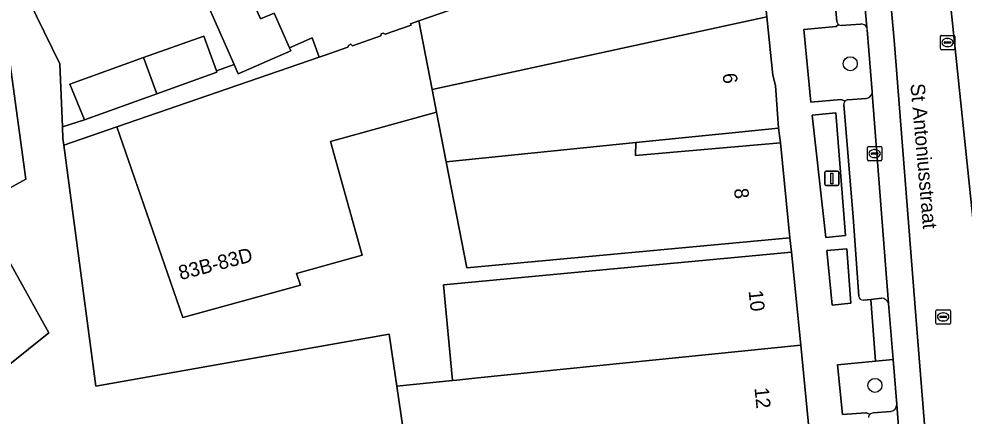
# Model space of a CAD drawing. Extents: x 159716 to 160783, y 383290 to 384031.
# Drawn here: x 160528.5 to 160594.5, y 383355.3 to 383383 of the extents above; entities that cross this region are included whole.
import ezdxf

# ---------------------------------------------------------------- set-up
doc = ezdxf.new("R2010")
doc.units = 0
for name, color, linetype in [('IMGEO_Boom', 7, 'Continuous'), ('IMGEO_Erf', 7, 'Continuous'), ('IMGEO_Groenvoorziening', 7, 'Continuous'), ('IMGEO_Kolk', 7, 'Continuous'), ('IMGEO_Lichtmast', 7, 'Continuous'), ('IMGEO_Openbare_ruimte_label', 7, 'Continuous'), ('IMGEO_Pand', 7, 'Continuous'), ('IMGEO_Pand_nummerreeks', 7, 'Continuous'), ('IMGEO_Parkeervlak_open', 7, 'Continuous'), ('IMGEO_Rijbaan_lokaal_gesloten', 7, 'Continuous'), ('IMGEO_Rijbaan_lokaal_open', 7, 'Continuous'), ('IMGEO_Rioolput', 7, 'Continuous'), ('IMGEO_Voetpad_open', 7, 'Continuous')]:
    doc.layers.add(name, color=color, linetype=linetype)

msp = doc.modelspace()

# ---------------------------------------------------------------- linework, layer by layer
at = {"layer": 'IMGEO_Boom'}
for centre in [(160586.528, 383379.895), (160588.252, 383357.449)]:
    msp.add_circle(centre, 0.489, dxfattribs=at)
at = {"layer": 'IMGEO_Erf'}
for points in [[(160527.011, 383388.789), (160531.37, 383379.873), (160531.563, 383375.488), (160533.105, 383375.969), (160532.087, 383378.46), (160537.219, 383380.326), (160541.425, 383381.826), (160542.302, 383379.392), (160543.533, 383379.829), (160541.479, 383384.536)], [(160544.208, 383385.727), (160545.39, 383383.016), (160546.339, 383383.43), (160547.395, 383381.011), (160548.994, 383381.705), (160549.462, 383380.346), (160549.812, 383380.467), (160551.479, 383381.054), (160551.53, 383381.175), (160551.685, 383381.246), (160551.803, 383381.142), (160553.774, 383381.836), (160553.804, 383381.974), (160553.946, 383382.031), (160554.083, 383381.951), (160555.88, 383382.571), (160555.839, 383382.675), (160556.424, 383382.88), (160562.566, 383385.031)], [(160524.794, 383356.471), (160530.614, 383361.105), (160525.667, 383369.995), (160528.996, 383371.847), (160527.609, 383382.041)]]:
    msp.add_lwpolyline(points, dxfattribs=at)
for points in [[(160558.145, 383364.458), (160572.736, 383365.828), (160582.431, 383366.738), (160582.321, 383367.749), (160559.771, 383365.642), (160558.334, 383373.046), (160557.662, 383376.509), (160550.261, 383374.463), (160552.472, 383366.538), (160547.901, 383365.262), (160548.18, 383364.452), (160539.955, 383362.178), (160535.367, 383375.49), (160531.66, 383374.213), (160533.891, 383357.4), (160554.351, 383361.032), (160554.884, 383357.393), (160558.771, 383357.788)], [(160581.518, 383375.387), (160571.556, 383374.401), (160571.545, 383373.494), (160581.652, 383374.383)]]:
    msp.add_lwpolyline(points, close=True, dxfattribs=at)
at = {"layer": 'IMGEO_Groenvoorziening'}
for points in [[(160585.714, 383382.623), (160585.551, 383382.48), (160583.294, 383382.286), (160583.779, 383377.2), (160585.902, 383377.397), (160586.166, 383377.282)], [(160587.252, 383382.661), (160585.902, 383382.567)], [(160588.05, 383377.838), (160588.063, 383377.941), (160587.703, 383382.261)], [(160586.364, 383377.369), (160587.627, 383377.465)], [(160589.513, 383359.258), (160588.28, 383359.141), (160585.639, 383358.891), (160585.989, 383355.407), (160587.619, 383355.526), (160587.654, 383355.529), (160587.904, 383355.422)], [(160589.771, 383356.126), (160589.513, 383359.258)], [(160588.117, 383355.527), (160589.349, 383355.631)]]:
    msp.add_lwpolyline(points, dxfattribs=at)
for points in [[(160586.192, 383367.896), (160585.518, 383376.454), (160583.877, 383376.301), (160584.828, 383367.759)], [(160586.285, 383366.983), (160584.894, 383366.853), (160585.271, 383363.054), (160586.572, 383363.196)]]:
    msp.add_lwpolyline(points, close=True, dxfattribs=at)
for centre, radius, start, end in [((160585.888, 383382.862), 0.295, 234.01692, 272.8084), ((160587.304, 383382.264), 0.4, 22.61881, 97.39435), ((160587.307, 383382.267), 0.396, 359.18752, 22.44814), ((160586.378, 383377.069), 0.3, 92.60401, 134.83678), ((160587.573, 383377.952), 0.49, 276.3048, 346.50668), ((160588.174, 383355.142), 0.389, 98.47507, 134.00763), ((160589.275, 383356.122), 0.496, 278.58385, 0.51929)]:
    msp.add_arc(centre, radius, start, end, dxfattribs=at)
at = {"layer": 'IMGEO_Kolk'}
for p, q in [((160587.726, 383373.199), (160587.726, 383374.051)), ((160587.801, 383374.125), (160588.653, 383374.125)), ((160588.727, 383374.051), (160588.727, 383373.199)), ((160587.985, 383373.619), (160587.985, 383373.631)), ((160588.423, 383373.582), (160588.025, 383373.582)), ((160588.028, 383373.668), (160588.426, 383373.668)), ((160588.237, 383373.345), (160588.212, 383373.345)), ((160588.214, 383373.905), (160588.239, 383373.905)), ((160588.469, 383373.631), (160588.469, 383373.619)), ((160588.653, 383373.125), (160587.801, 383373.125))]:
    msp.add_line(p, q, dxfattribs=at)
for points in [[(160587.726, 383373.199), (160587.726, 383374.051)], [(160587.801, 383374.125), (160588.653, 383374.125)], [(160588.727, 383374.051), (160588.727, 383373.199)], [(160588.653, 383373.125), (160587.801, 383373.125)]]:
    msp.add_lwpolyline(points, dxfattribs=at)
for centre, radius, start, end in [((160587.803, 383374.049), 0.0765, 91.55205, 178.44795), ((160587.803, 383374.049), 0.0765, 91.55205, 178.44795), ((160588.651, 383374.049), 0.0765, 1.55205, 88.44795), ((160588.651, 383374.049), 0.0765, 1.55205, 88.44795), ((160588.025, 383373.628), 0.0403, 85.87752, 175.75265), ((160588.022, 383373.618), 0.0366, 178.93798, 274.71019), ((160588.426, 383373.625), 0.043, 264.86636, 352.45326), ((160588.43, 383373.63), 0.0386, 1.73085, 96.63898), ((160587.803, 383373.201), 0.0765, 181.55205, 268.44795), ((160587.803, 383373.201), 0.0765, 181.55205, 268.44795), ((160588.651, 383373.201), 0.0765, 271.55205, 358.44795), ((160588.651, 383373.201), 0.0765, 271.55205, 358.44795)]:
    msp.add_arc(centre, radius, start, end, dxfattribs=at)
for centre, major_axis, ratio, start_param, end_param in [((160588.213, 383373.625), (-0.387, 0.002), 0.722429, 4.712389, 7.853982), ((160588.238, 383373.625), (-0.39, 0.002), 0.717154, 1.570796, 4.712389)]:
    msp.add_ellipse(centre, major_axis=major_axis, ratio=ratio, start_param=start_param, end_param=end_param, dxfattribs=at)
at = {"layer": 'IMGEO_Lichtmast'}
for p, q in [((160584.743, 383371.492), (160584.743, 383372.292)), ((160584.743, 383372.292), (160584.743, 383371.492)), ((160584.843, 383372.392), (160585.633, 383372.392)), ((160585.633, 383372.392), (160584.843, 383372.392)), ((160585.733, 383372.292), (160585.733, 383371.492)), ((160585.733, 383371.492), (160585.733, 383372.292)), ((160585.633, 383371.392), (160584.843, 383371.392)), ((160584.843, 383371.392), (160585.633, 383371.392))]:
    msp.add_line(p, q, dxfattribs=at)
msp.add_lwpolyline([(160585.163, 383372.267), (160585.313, 383372.267), (160585.313, 383371.517), (160585.163, 383371.517), (160585.163, 383372.267)], dxfattribs=at)
for centre, start, end in [((160584.843, 383372.292), 90, 180), ((160584.843, 383372.292), 90, 180), ((160585.633, 383372.292), 0, 90), ((160585.633, 383372.292), 360, 90), ((160584.843, 383371.492), 180, 270), ((160584.843, 383371.492), 180, 270), ((160585.633, 383371.492), 270, 0), ((160585.633, 383371.492), 270, 0)]:
    msp.add_arc(centre, 0.1, start, end, dxfattribs=at)
at = {"layer": 'IMGEO_Pand'}
for points in [[(160579.957, 383390.583), (160565.969, 383385.858), (160562.498, 383384.673), (160562.466, 383384.757), (160562.932, 383384.936), (160562.818, 383385.235), (160562.53, 383385.125), (160562.566, 383385.031), (160556.424, 383382.88), (160557.355, 383378.088), (160580.717, 383383.161)], [(160546.339, 383383.43), (160545.39, 383383.016), (160544.208, 383385.727), (160541.479, 383384.536), (160543.533, 383379.829), (160543.817, 383379.179), (160547.494, 383380.784), (160547.395, 383381.011)], [(160550.261, 383374.463), (160557.662, 383376.509), (160557.355, 383378.088), (160556.424, 383382.88), (160555.839, 383382.675), (160555.88, 383382.571), (160554.083, 383381.951), (160553.946, 383382.031), (160553.804, 383381.974), (160553.774, 383381.836), (160551.803, 383381.142), (160551.685, 383381.246), (160551.53, 383381.175), (160551.479, 383381.054), (160549.812, 383380.467), (160549.462, 383380.346), (160535.367, 383375.49), (160539.955, 383362.178), (160548.18, 383364.452), (160547.901, 383365.262), (160552.472, 383366.538)], [(160558.334, 383373.046), (160571.556, 383374.401), (160581.518, 383375.387), (160581.318, 383378.369), (160581.134, 383379.085), (160580.717, 383383.161), (160557.355, 383378.088), (160557.662, 383376.509)], [(160542.302, 383379.392), (160541.425, 383381.826), (160537.219, 383380.326), (160538.137, 383377.783), (160542.337, 383379.296)], [(160537.219, 383380.326), (160532.087, 383378.46), (160533.105, 383375.969), (160538.137, 383377.783)], [(160558.334, 383373.046), (160559.771, 383365.642), (160582.321, 383367.749), (160581.652, 383374.383), (160571.545, 383373.494), (160571.556, 383374.401)], [(160582.431, 383366.738), (160572.736, 383365.828), (160558.145, 383364.458), (160558.771, 383357.788), (160559.071, 383357.818), (160560.536, 383357.966), (160583.073, 383360.251)], [(160583.073, 383360.251), (160560.536, 383357.966), (160559.071, 383357.818), (160558.771, 383357.788), (160554.884, 383357.393), (160556.023, 383349.612), (160561.329, 383350.146), (160561.323, 383350.205), (160573.56, 383351.407), (160583.605, 383352.394), (160583.739, 383352.407), (160583.778, 383351.999), (160583.896, 383351.999), (160583.738, 383353.525)]]:
    msp.add_lwpolyline(points, close=True, dxfattribs=at)
at = {"layer": 'IMGEO_Parkeervlak_open'}
for points in [[(160584.026, 383400.192), (160584.957, 383389.713), (160585.593, 383382.837)], [(160587.673, 383382.418), (160586.757, 383392.992)], [(160585.902, 383382.567), (160587.252, 383382.661)], [(160587.627, 383377.465), (160586.364, 383377.369)], [(160589.191, 383363.167), (160588.05, 383377.838)], [(160586.079, 383377.039), (160586.723, 383369.18), (160587.115, 383363.67)], [(160587.442, 383363.396), (160587.967, 383363.451), (160588.719, 383363.531)], [(160589.349, 383355.631), (160588.117, 383355.527)], [(160590.721, 383343.377), (160589.771, 383356.126)]]:
    msp.add_lwpolyline(points, dxfattribs=at)
for centre, radius, start, end in [((160585.887, 383382.862), 0.295, 184.83647, 234.13295), ((160585.888, 383382.862), 0.295, 234.01692, 272.8084), ((160587.304, 383382.264), 0.4, 22.61881, 97.39435), ((160586.378, 383377.069), 0.3, 92.60401, 134.83678), ((160587.573, 383377.952), 0.49, 276.3048, 346.50668), ((160586.378, 383377.069), 0.301, 134.89307, 185.70969), ((160587.434, 383363.719), 0.323, 188.69656, 271.38278), ((160588.701, 383363.019), 0.512, 16.77324, 87.94892), ((160588.174, 383355.142), 0.389, 98.47507, 134.00763), ((160589.275, 383356.122), 0.496, 278.58385, 0.51929), ((160588.178, 383355.145), 0.39, 134.73685, 171.2951)]:
    msp.add_arc(centre, radius, start, end, dxfattribs=at)
at = {"layer": 'IMGEO_Rijbaan_lokaal_gesloten'}
for points in [[(160597.909, 383359.846), (160597.901, 383359.899), (160597.276, 383365.883), (160597.049, 383368.053), (160597.045, 383368.17), (160595.109, 383386.725), (160595.087, 383386.843), (160594.753, 383389.974), (160594.337, 383393.864), (160594.344, 383393.985), (160592.388, 383412.622), (160591.995, 383416.112), (160591.997, 383416.182), (160591.318, 383422.858), (160591.303, 383422.977), (160591.203, 383423.954), (160589.375, 383423.771), (160595.764, 383362.66)], [(160591.724, 383354.429), (160591.203, 383361.107), (160589.592, 383381.539), (160587.833, 383400.9), (160585.479, 383423.384), (160583.596, 383423.202), (160583.618, 383423.058), (160585.59, 383404.462), (160585.608, 383404.352), (160585.94, 383401.161), (160585.933, 383401.077), (160586.585, 383394.618), (160586.757, 383392.992), (160587.673, 383382.418)], [(160587.703, 383382.261), (160588.063, 383377.941), (160588.05, 383377.838), (160589.191, 383363.167), (160589.513, 383359.258), (160589.771, 383356.126), (160590.721, 383343.377)]]:
    msp.add_lwpolyline(points, dxfattribs=at)
msp.add_arc((160587.307, 383382.267), 0.396, 359.18752, 22.44814, dxfattribs=at)
at = {"layer": 'IMGEO_Rijbaan_lokaal_open'}
for points in [[(160589.375, 383423.771), (160591.203, 383423.954), (160591.163, 383424.345), (160583.551, 383423.489), (160583.596, 383423.202), (160585.479, 383423.384), (160587.833, 383400.9), (160589.592, 383381.539), (160591.203, 383361.107), (160591.724, 383354.429), (160592.324, 383346.798), (160592.528, 383341.495), (160592.558, 383339.696), (160592.568, 383337.896)], [(160595.764, 383362.66), (160589.375, 383423.771)], [(160556.023, 383349.612), (160554.884, 383357.393), (160554.351, 383361.032), (160533.891, 383357.4), (160531.66, 383374.213), (160531.598, 383374.675), (160531.563, 383375.488), (160531.37, 383379.873), (160527.011, 383388.789)], [(160527.609, 383382.041), (160528.996, 383371.847), (160525.667, 383369.995), (160530.614, 383361.105), (160524.794, 383356.471)]]:
    msp.add_lwpolyline(points, dxfattribs=at)
at = {"layer": 'IMGEO_Rioolput'}
for p, q in [((160592.816, 383380.946), (160592.816, 383381.798)), ((160592.891, 383381.872), (160593.743, 383381.872)), ((160593.075, 383381.366), (160593.075, 383381.378)), ((160593.513, 383381.329), (160593.115, 383381.329)), ((160593.118, 383381.415), (160593.516, 383381.415)), ((160593.304, 383381.652), (160593.329, 383381.652)), ((160593.559, 383381.378), (160593.559, 383381.366)), ((160593.817, 383381.798), (160593.817, 383380.946)), ((160593.743, 383380.872), (160592.891, 383380.872)), ((160593.327, 383381.092), (160593.302, 383381.092)), ((160592.508, 383361.8), (160592.508, 383362.652)), ((160592.583, 383362.726), (160593.435, 383362.726)), ((160592.767, 383362.22), (160592.767, 383362.232)), ((160593.205, 383362.183), (160592.807, 383362.183)), ((160592.81, 383362.269), (160593.208, 383362.269)), ((160592.996, 383362.506), (160593.021, 383362.506)), ((160593.251, 383362.232), (160593.251, 383362.22)), ((160593.509, 383362.652), (160593.509, 383361.8)), ((160593.435, 383361.726), (160592.583, 383361.726)), ((160593.019, 383361.946), (160592.994, 383361.946))]:
    msp.add_line(p, q, dxfattribs=at)
for points in [[(160592.816, 383380.946), (160592.816, 383381.798)], [(160592.891, 383381.872), (160593.743, 383381.872)], [(160593.817, 383381.798), (160593.817, 383380.946)], [(160593.743, 383380.872), (160592.891, 383380.872)], [(160592.508, 383361.8), (160592.508, 383362.652)], [(160592.583, 383362.726), (160593.435, 383362.726)], [(160593.509, 383362.652), (160593.509, 383361.8)], [(160593.435, 383361.726), (160592.583, 383361.726)]]:
    msp.add_lwpolyline(points, dxfattribs=at)
for centre, radius, start, end in [((160592.893, 383381.796), 0.0765, 91.55205, 178.44795), ((160592.893, 383381.796), 0.0765, 91.55205, 178.44795), ((160593.115, 383381.375), 0.0403, 85.87752, 175.75265), ((160593.112, 383381.365), 0.0366, 178.93798, 274.71019), ((160593.516, 383381.372), 0.043, 264.86636, 352.45326), ((160593.52, 383381.377), 0.0386, 1.73085, 96.63898), ((160593.741, 383381.796), 0.0765, 1.55205, 88.44795), ((160593.741, 383381.796), 0.0765, 1.55205, 88.44795), ((160592.893, 383380.948), 0.0765, 181.55205, 268.44795), ((160592.893, 383380.948), 0.0765, 181.55205, 268.44795), ((160593.741, 383380.948), 0.0765, 271.55205, 358.44795), ((160593.741, 383380.948), 0.0765, 271.55205, 358.44795), ((160592.585, 383362.65), 0.0765, 91.55205, 178.44795), ((160592.585, 383362.65), 0.0765, 91.55205, 178.44795), ((160592.807, 383362.229), 0.0403, 85.87752, 175.75265), ((160592.804, 383362.219), 0.0366, 178.93798, 274.71019), ((160593.208, 383362.226), 0.043, 264.86636, 352.45326), ((160593.212, 383362.231), 0.0386, 1.73085, 96.63898), ((160593.433, 383362.65), 0.0765, 1.55205, 88.44795), ((160593.433, 383362.65), 0.0765, 1.55205, 88.44795), ((160592.585, 383361.802), 0.0765, 181.55205, 268.44795), ((160592.585, 383361.802), 0.0765, 181.55205, 268.44795), ((160593.433, 383361.802), 0.0765, 271.55205, 358.44795), ((160593.433, 383361.802), 0.0765, 271.55205, 358.44795)]:
    msp.add_arc(centre, radius, start, end, dxfattribs=at)
for centre, major_axis, ratio, start_param, end_param in [((160593.303, 383381.372), (-0.387, 0.002), 0.722429, 4.712389, 7.853982), ((160593.328, 383381.372), (-0.39, 0.002), 0.717154, 1.570796, 4.712389), ((160592.995, 383362.226), (-0.387, 0.002), 0.722429, 4.712389, 7.853982), ((160593.02, 383362.226), (-0.39, 0.002), 0.717154, 1.570796, 4.712389)]:
    msp.add_ellipse(centre, major_axis=major_axis, ratio=ratio, start_param=start_param, end_param=end_param, dxfattribs=at)
at = {"layer": 'IMGEO_Voetpad_open'}
for points in [[(160575.339, 383427.563), (160573.889, 383426.883), (160573.117, 383421.51), (160574.4, 383418.928), (160576.027, 383419.452), (160576.883, 383419.728), (160577.24, 383416.603), (160577.746, 383412.172), (160579.957, 383390.583), (160580.717, 383383.161), (160581.134, 383379.085), (160581.318, 383378.369), (160581.518, 383375.387), (160581.652, 383374.383), (160582.321, 383367.749), (160582.431, 383366.738), (160583.073, 383360.251), (160583.738, 383353.525)], [(160585.593, 383382.837), (160584.957, 383389.713), (160584.026, 383400.192)], [(160586.166, 383377.282), (160585.902, 383377.397), (160583.779, 383377.2), (160583.294, 383382.286), (160585.551, 383382.48), (160585.714, 383382.623)], [(160587.115, 383363.67), (160586.723, 383369.18), (160586.079, 383377.039)], [(160587.904, 383355.422), (160587.654, 383355.529), (160587.619, 383355.526), (160585.989, 383355.407), (160585.639, 383358.891), (160588.28, 383359.141), (160587.967, 383363.451), (160587.442, 383363.396)], [(160588.719, 383363.531), (160587.967, 383363.451), (160588.28, 383359.141), (160589.513, 383359.258), (160589.191, 383363.167)]]:
    msp.add_lwpolyline(points, dxfattribs=at)
for points in [[(160548.994, 383381.705), (160547.395, 383381.011), (160547.494, 383380.784), (160543.817, 383379.179), (160543.533, 383379.829), (160542.302, 383379.392), (160542.337, 383379.296), (160538.137, 383377.783), (160533.105, 383375.969), (160531.563, 383375.488), (160531.598, 383374.675), (160531.66, 383374.213), (160535.367, 383375.49), (160549.462, 383380.346)], [(160583.877, 383376.301), (160585.518, 383376.454), (160586.192, 383367.896), (160584.828, 383367.759)], [(160584.894, 383366.853), (160586.285, 383366.983), (160586.572, 383363.196), (160585.271, 383363.054)]]:
    msp.add_lwpolyline(points, close=True, dxfattribs=at)
for centre, radius, start, end in [((160585.887, 383382.862), 0.295, 184.83647, 234.13295), ((160586.378, 383377.069), 0.301, 134.89307, 185.70969), ((160587.434, 383363.719), 0.323, 188.69656, 271.38278), ((160588.701, 383363.019), 0.512, 16.77324, 87.94892), ((160588.178, 383355.145), 0.39, 134.73685, 171.2951)]:
    msp.add_arc(centre, radius, start, end, dxfattribs=at)

# ---------------------------------------------------------------- texts
at = {"layer": 'IMGEO_Openbare_ruimte_label'}
msp.add_text('St Antoniusstraat', height=1, rotation=274.99208, dxfattribs=at).set_placement((160590.723, 383378.479))
at = {"layer": 'IMGEO_Pand_nummerreeks'}
for s, rotation, p in [('6', 275.84433, (160577.614, 383379.197)), ('8', 275.78661, (160578.411, 383371.164)), ('83B-83D', 14.59896, (160539.804, 383364.79)), ('10', 276.17627, (160579.428, 383364.044)), ('12', 275.78666, (160579.841, 383357.268))]:
    msp.add_text(s, height=1, rotation=rotation, dxfattribs=at).set_placement(p)

doc.saveas('drawing.dxf')
